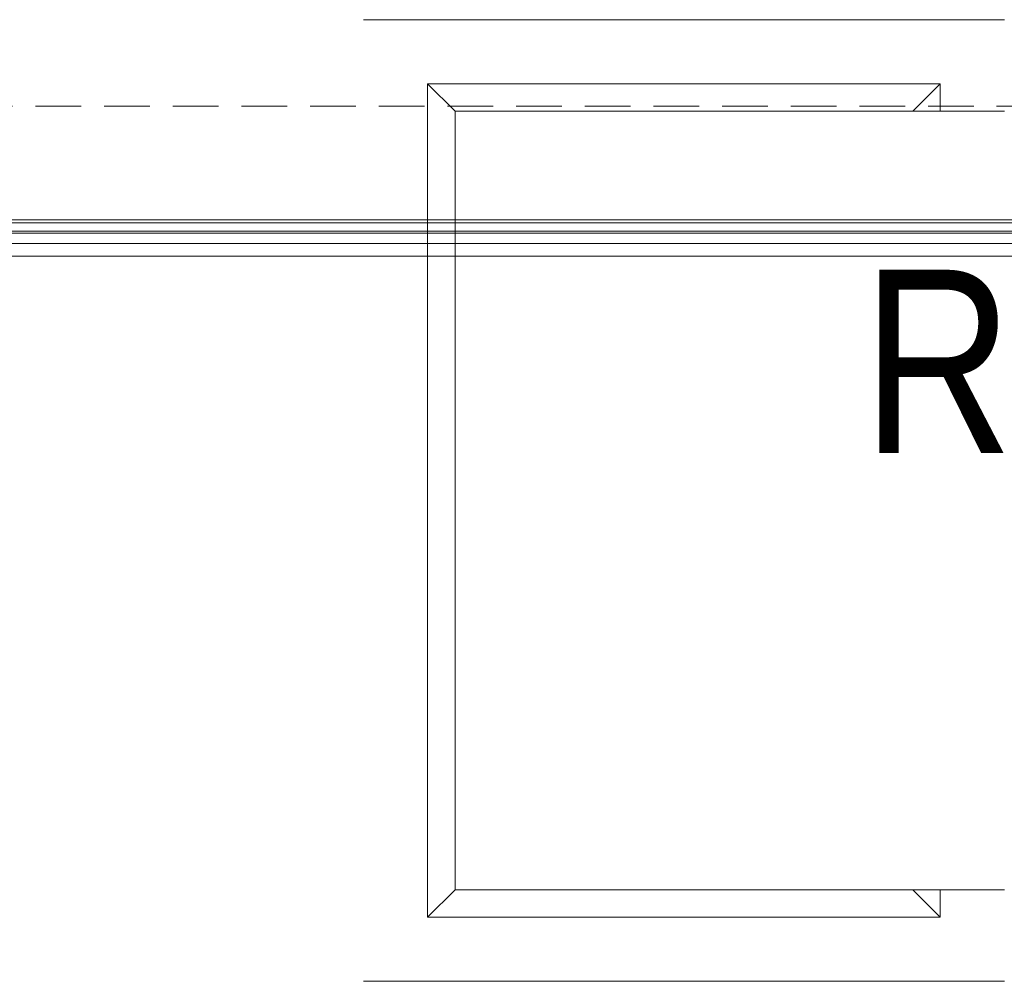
# Model space of a CAD drawing. Header units: millimetres. Extents: x -1465 to 393277, y -3788 to 454312.
# Tile 501 of 656: x 373483 to 374559, y 10524 to 11573. Entities that reach past the tile are written whole.
import ezdxf

# ---------------------------------------------------------------- set-up
doc = ezdxf.new("R2010")
doc.units = ezdxf.units.MM
doc.linetypes.add('DASHED', pattern=[0.75, 0.5, -0.25])
for name, color, linetype in [('FLUID-W3', 8, 'Continuous'), ('FLUID-W3-INS', 8, 'Continuous'), ('Konstrukcja - Dach', 8, 'Continuous'), ('Konstrukcja - Siatka mod', 8, 'Continuous')]:
    doc.layers.add(name, color=color, linetype=linetype)
doc.layers.add('\xa0♦EL - Gniazda (opis)', color=1, linetype='Continuous', lineweight=18)
doc.styles.add('Arial Narrow', font='ARIALN.TTF')

msp = doc.modelspace()

# ---------------------------------------------------------------- linework, layer by layer
at = {"layer": 'FLUID-W3', "color": 8, "linetype": 'Continuous', "lineweight": 0, "ltscale": 100}
for p, q in [((373928.7, 11503.4), (373958.7, 11473.4)), ((373928.7, 11503.4), (373958.7, 11473.4)), ((374488.7, 11503.4), (374458.7, 11473.4)), ((374488.7, 11503.4), (374458.7, 11473.4)), ((373958.7, 11473.4), (374558.7, 11473.4)), ((373958.7, 10623.4), (373958.7, 11473.4)), ((373958.7, 10623.4), (373928.7, 10593.4)), ((373928.7, 10593.4), (373958.7, 10623.4)), ((374558.7, 10623.4), (373958.7, 10623.4)), ((374488.7, 10593.4), (374458.7, 10623.4)), ((374458.7, 10623.4), (374488.7, 10593.4))]:
    msp.add_line(p, q, dxfattribs=at)
at = {"layer": 'FLUID-W3', "color": 8, "linetype": 'Continuous', "lineweight": 18, "ltscale": 100}
for p, q in [((373928.7, 11503.4), (373928.7, 10593.4)), ((374488.7, 11503.4), (373928.7, 11503.4)), ((373928.7, 11503.4), (374488.7, 11503.4)), ((373928.7, 10593.4), (373928.7, 11503.4)), ((374488.7, 11473.4), (374488.7, 11503.4)), ((374488.7, 11503.4), (374488.7, 11473.4)), ((374488.7, 10593.4), (374488.7, 10623.4)), ((374488.7, 10623.4), (374488.7, 10593.4)), ((373928.7, 10593.4), (374488.7, 10593.4)), ((374488.7, 10593.4), (373928.7, 10593.4))]:
    msp.add_line(p, q, dxfattribs=at)
at = {"layer": 'FLUID-W3-INS', "color": 8, "linetype": 'Continuous', "lineweight": 13, "ltscale": 100}
for p, q in [((373858.8, 11573.3), (374558.7, 11573.3)), ((374558.7, 10523.5), (373858.8, 10523.5))]:
    msp.add_line(p, q, dxfattribs=at)
at = {"layer": 'Konstrukcja - Dach', "color": 8, "linetype": 'Continuous', "lineweight": 13, "ltscale": 100, "flags": 128}
for points in [[(365815, 11354.7), (378262.9, 11354.7)], [(365815.3, 11351.5), (378263.2, 11351.5)], [(365807.3, 11342.5), (378262.9, 11342.5)], [(365807.6, 11342.5), (378263.2, 11342.5)], [(365815, 11340.2), (378262.9, 11340.2)], [(365815.3, 11340.2), (378263.2, 11340.2)], [(365807.3, 11328.9), (378262.9, 11328.9)], [(365807.6, 11328.9), (378263.2, 11328.9)], [(378262.9, 11328.9), (369622.9, 11328.9)], [(378262.9, 11328.9), (369622.9, 11328.9)], [(378263.2, 11328.9), (369623.2, 11328.9)], [(378263.2, 11328.9), (369623.2, 11328.9)], [(378262.9, 11315.3), (369622.9, 11315.3)], [(378262.9, 11315.3), (369622.9, 11315.3)], [(378263.2, 11315.3), (369623.2, 11315.3)], [(378263.2, 11315.3), (369623.2, 11315.3)]]:
    msp.add_lwpolyline(points, dxfattribs=at)
at = {"layer": 'Konstrukcja - Siatka mod', "color": 8, "linetype": 'DASHED', "lineweight": 13, "ltscale": 100}
msp.add_line((349125.3, 11478.9), (378569.9, 11478.9), dxfattribs=at)

# ---------------------------------------------------------------- texts
at = {"layer": '\xa0♦EL - Gniazda (opis)', "linetype": 'Continuous', "insert": (374816.9, 11198.9), "char_height": 200, "width": 1572.04, "attachment_point": 5, "line_spacing_factor": 0.7, "style": 'Arial Narrow'}
msp.add_mtext('\\C1;\\fArial Narrow|b0|i0;\\A1;RG1/N3\\C3;\\P', dxfattribs=at)

doc.saveas('drawing.dxf')
